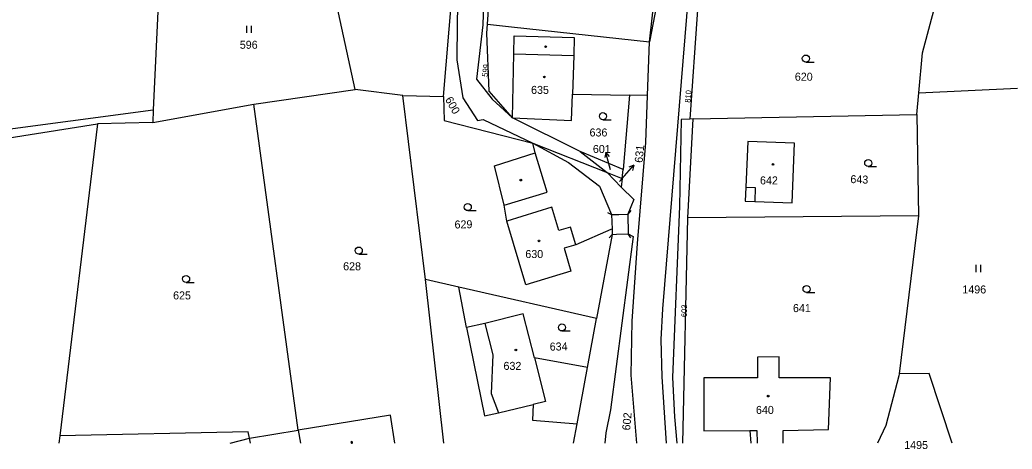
# Model space of a CAD drawing. Extents: x -520431 to -517205, y -1075927 to -1074013.
# Drawn here: x -518044.1 to -517833.2, y -1075926.6 to -1075835.4 of the extents above; entities that cross this region are included whole.
import ezdxf

# ---------------------------------------------------------------- set-up
doc = ezdxf.new("R2010")
doc.units = 0
for name, color, linetype in [('Hranice parcel', 7, 'Continuous'), ('Parcelní čísla', 7, 'Continuous'), ('Pop  PČ popisy', 7, 'Continuous'), ('Vnitřní kresba', 7, 'Continuous'), ('Značky budov', 7, 'Continuous'), ('Značky kultur', 7, 'Continuous')]:
    doc.layers.add(name, color=color, linetype=linetype)

msp = doc.modelspace()

# ---------------------------------------------------------------- linework, layer by layer
at = {"layer": 'Hranice parcel'}
for p, q in [((-517954.08, -1075851.68), (-517950.64, -1075810.98)), ((-518014.21, -1075822.61), (-518015.72, -1075854.53)), ((-517972.81, -1075850.25), (-517977.95, -1075826.65)), ((-517910.33, -1075840.11), (-517909.25, -1075830.52)), ((-517900.13, -1075833.28), (-517901.7, -1075856.5)), ((-517944.73, -1075836.35), (-517939.61, -1075836.91)), ((-517939.61, -1075836.91), (-517910.33, -1075840.11)), ((-517910.73, -1075851.48), (-517910.33, -1075840.11)), ((-517853.06, -1075850.94), (-517832.14, -1075849.94)), ((-517994.35, -1075853.33), (-517972.81, -1075850.25)), ((-517962.69, -1075851.53), (-517972.81, -1075850.25)), ((-517957.9, -1075890.58), (-517962.69, -1075851.53)), ((-517962.69, -1075851.53), (-517954.08, -1075851.68)), ((-517926.88, -1075856.83), (-517926.69, -1075851.23)), ((-517926.69, -1075851.23), (-517914.58, -1075851.41)), ((-517914.58, -1075851.41), (-517915.91, -1075867.19)), ((-517910.73, -1075851.48), (-517914.58, -1075851.41)), ((-517911.08, -1075861.47), (-517910.73, -1075851.48)), ((-517853.49, -1075855.57), (-517853.06, -1075850.94)), ((-518015.85, -1075857.21), (-517994.35, -1075853.33)), ((-517984.92, -1075922.61), (-517994.35, -1075853.33)), ((-518015.72, -1075854.53), (-518015.85, -1075857.21)), ((-517925, -1075863.42), (-517939.4, -1075856.27)), ((-517939.4, -1075856.27), (-517926.88, -1075856.83)), ((-517901.05, -1075856.44), (-517853.49, -1075855.57)), ((-517853.49, -1075855.57), (-517853.13, -1075877.09)), ((-518027.59, -1075857.54), (-518035.61, -1075923.81)), ((-518015.85, -1075857.21), (-518027.59, -1075857.54)), ((-517902.18, -1075877.47), (-517901.05, -1075856.44)), ((-517901.05, -1075856.44), (-517901.7, -1075856.5)), ((-517935.1, -1075861.62), (-517919.31, -1075867.84)), ((-517915.91, -1075867.19), (-517925, -1075863.42)), ((-517925, -1075863.42), (-517919.31, -1075867.84)), ((-517919.31, -1075867.84), (-517916.1, -1075869.1)), ((-517919.31, -1075867.84), (-517916.29, -1075870.99)), ((-517916.1, -1075869.1), (-517915.91, -1075867.19)), ((-517916.1, -1075869.1), (-517916.29, -1075870.99)), ((-517916.29, -1075870.99), (-517913.61, -1075873.58)), ((-517913.61, -1075873.58), (-517914.93, -1075876.71)), ((-517918.36, -1075876.79), (-517918.26, -1075879.86)), ((-517914.93, -1075876.71), (-517914.81, -1075880.91)), ((-517853.13, -1075877.09), (-517902.18, -1075877.47)), ((-517853.13, -1075877.09), (-517857.26, -1075910.6)), ((-517903.23, -1075925.35), (-517902.18, -1075877.47)), ((-517918.22, -1075881), (-517921.58, -1075898.87)), ((-517918.26, -1075879.86), (-517918.22, -1075881)), ((-517954.01, -1075925.35), (-517957.9, -1075890.58)), ((-517950.83, -1075892.19), (-517957.9, -1075890.58)), ((-517949.16, -1075900.77), (-517950.83, -1075892.19)), ((-517921.58, -1075898.87), (-517950.83, -1075892.19)), ((-517937.11, -1075897.88), (-517945.26, -1075899.93)), ((-517934.76, -1075907.23), (-517937.11, -1075897.88)), ((-517945.26, -1075899.93), (-517949.16, -1075900.77)), ((-517923.49, -1075909.31), (-517921.58, -1075898.87)), ((-517923.49, -1075909.31), (-517934.76, -1075907.23)), ((-517925.67, -1075921.24), (-517923.49, -1075909.31)), ((-517942.36, -1075918.88), (-517935.03, -1075917.14)), ((-517965.36, -1075919.42), (-517984.92, -1075922.61)), ((-517926.42, -1075925.35), (-517925.67, -1075921.24)), ((-518035.61, -1075923.81), (-518035.8, -1075925.35)), ((-517995.32, -1075924.3), (-517984.92, -1075922.61)), ((-517984.92, -1075922.61), (-517984.45, -1075925.35)), ((-517995.1, -1075925.35), (-517995.32, -1075924.3))]:
    msp.add_line(p, q, dxfattribs=at)
for points in [[(-517884.79, -1075710.63), (-517883.87, -1075722.94), (-517884.72, -1075730.77), (-517889.6, -1075753.25), (-517895.04, -1075778.71), (-517898.3, -1075796.92), (-517902.01, -1075829.51), (-517907.51, -1075896.83), (-517907.86, -1075903.34), (-517907.69, -1075911.23), (-517906.74, -1075925.35)], [(-517929.33, -1075806.46), (-517942.46, -1075811.62), (-517943.78, -1075813.96), (-517945.36, -1075825.71), (-517945.71, -1075836.51), (-517947.05, -1075848.01), (-517943.76, -1075852.31), (-517939.4, -1075856.27)], [(-517906.77, -1075806.18), (-517906.07, -1075806.2), (-517908.44, -1075830.49), (-517910.33, -1075840.11)], [(-517950.64, -1075810.98), (-517951.13, -1075836.2), (-517951.2, -1075843.92), (-517949.99, -1075851.99), (-517946.83, -1075856.79), (-517945.64, -1075856.63), (-517935.1, -1075861.62)], [(-517944.73, -1075836.35), (-517943.41, -1075817.79), (-517939.52, -1075814.46)], [(-517853.06, -1075850.94), (-517852.26, -1075842.4), (-517849.63, -1075832.36)], [(-517939.4, -1075856.27), (-517944.35, -1075850.58), (-517944.86, -1075838.28), (-517944.73, -1075836.35)], [(-517954.08, -1075851.68), (-517953.9, -1075856.84), (-517935.1, -1075861.62)], [(-518227.75, -1075905.32), (-518105.79, -1075866.49), (-518015.72, -1075854.53)], [(-518245.4, -1075924.54), (-518136.67, -1075879.16), (-518108.52, -1075870.36), (-518027.59, -1075857.54)], [(-517901.7, -1075856.5), (-517903.58, -1075856.58), (-517903.95, -1075875.02), (-517905.42, -1075911.38), (-517904.97, -1075919.78), (-517904.5, -1075925.35)], [(-517918.26, -1075879.86), (-517918.52, -1075879.97), (-517925.97, -1075883.2), (-517928.45, -1075883.94), (-517926.98, -1075888.85), (-517936.6, -1075891.73), (-517940.63, -1075878.21), (-517941.17, -1075874.79), (-517943.24, -1075866.41), (-517934.56, -1075863.71), (-517935.1, -1075861.62)], [(-517935.1, -1075861.62), (-517927.53, -1075865.71), (-517920.89, -1075870.76), (-517918.36, -1075876.79)], [(-517913, -1075925.35), (-517914.18, -1075910.92), (-517914, -1075899.46), (-517912.85, -1075882.97), (-517911.08, -1075861.47)], [(-517879.97, -1075874.33), (-517879.47, -1075861.61), (-517889.43, -1075861.28), (-517889.84, -1075870.99), (-517889.96, -1075873.93), (-517887.9, -1075874.01), (-517879.97, -1075874.33)], [(-517914.81, -1075880.91), (-517913.75, -1075881.47), (-517918.55, -1075918.25), (-517919.56, -1075923.17), (-517919.76, -1075925.35)], [(-517949.16, -1075900.77), (-517945.37, -1075919.54), (-517942.36, -1075918.88)], [(-517881.89, -1075925.35), (-517881.92, -1075922.69), (-517872.26, -1075922.45), (-517871.81, -1075911.45), (-517882.74, -1075911.47), (-517882.74, -1075907.04), (-517887.33, -1075907.06), (-517887.32, -1075911.47), (-517898.77, -1075911.49), (-517898.78, -1075922.74), (-517888.95, -1075922.69), (-517888.76, -1075925.35)], [(-517857.26, -1075910.6), (-517857.32, -1075911.05), (-517860.05, -1075921.59), (-517861.87, -1075925.35)], [(-517845.99, -1075925.35), (-517850.86, -1075910.55), (-517857.26, -1075910.6)], [(-517935.03, -1075917.14), (-517935.19, -1075920.46), (-517925.67, -1075921.24)], [(-517964.4, -1075925.35), (-517965.36, -1075919.42)], [(-517995.32, -1075924.3), (-517995.58, -1075922.98), (-518035.61, -1075923.81)], [(-517999.36, -1075925.35), (-517995.32, -1075924.3)]]:
    msp.add_lwpolyline(points, dxfattribs=at)
at = {"layer": 'Pop  PČ popisy'}
for p, q in [((-517919.6, -1075863.59), (-517919.82, -1075864.69)), ((-517918.82, -1075866.49), (-517919.6, -1075863.59)), ((-517919.6, -1075863.59), (-517918.85, -1075864.43)), ((-517918.62, -1075867.28), (-517918.82, -1075866.49)), ((-517915.62, -1075868.59), (-517913.65, -1075866.32)), ((-517913.65, -1075866.32), (-517914.69, -1075866.75)), ((-517913.65, -1075866.32), (-517913.93, -1075867.41)), ((-517916.65, -1075869.77), (-517915.62, -1075868.59))]:
    msp.add_line(p, q, dxfattribs=at)
at = {"layer": 'Vnitřní kresba'}
for p, q in [((-517939.13, -1075842.63), (-517939.06, -1075838.81)), ((-517939.06, -1075838.81), (-517926.28, -1075839.18)), ((-517926.28, -1075839.18), (-517926.41, -1075843.03)), ((-517939.4, -1075856.27), (-517939.13, -1075842.63)), ((-517939.13, -1075842.63), (-517926.41, -1075843.03)), ((-517926.41, -1075843.03), (-517926.69, -1075851.23)), ((-517932.07, -1075872.06), (-517934.56, -1075863.71)), ((-517889.84, -1075870.99), (-517887.84, -1075871.04)), ((-517887.84, -1075871.04), (-517887.9, -1075874.01)), ((-517941.17, -1075874.79), (-517932.07, -1075872.06)), ((-517931.05, -1075875.23), (-517940.63, -1075878.21)), ((-517929.56, -1075880.2), (-517931.05, -1075875.23)), ((-517919.24, -1075876.32), (-517918.36, -1075876.79)), ((-517918.36, -1075876.79), (-517916.83, -1075876.75)), ((-517916.83, -1075876.75), (-517914.93, -1075876.71)), ((-517914.27, -1075875.96), (-517914.93, -1075876.71)), ((-517927.07, -1075879.46), (-517929.56, -1075880.2)), ((-517925.97, -1075883.2), (-517927.07, -1075879.46)), ((-517918.88, -1075881.76), (-517918.22, -1075881)), ((-517918.22, -1075881), (-517917.32, -1075880.98)), ((-517917.32, -1075880.98), (-517914.81, -1075880.91)), ((-517914.29, -1075881.77), (-517914.81, -1075880.91)), ((-517945.26, -1075899.93), (-517943.58, -1075906.62)), ((-517943.58, -1075906.62), (-517943.91, -1075914.78)), ((-517934.76, -1075907.23), (-517932.43, -1075916.52)), ((-517943.91, -1075914.78), (-517942.36, -1075918.88)), ((-517932.43, -1075916.52), (-517935.03, -1075917.14)), ((-517888.95, -1075922.69), (-517887.5, -1075922.69)), ((-517887.5, -1075922.69), (-517887.45, -1075925.35))]:
    msp.add_line(p, q, dxfattribs=at)
at = {"layer": 'Značky budov'}
msp.add_line((-517973.61, -1075925.35), (-517973.5, -1075925.35), dxfattribs=at)
for centre in [(-517932.37, -1075841.14), (-517932.63, -1075847.56), (-517884.05, -1075866.15), (-517937.64, -1075869.48), (-517933.77, -1075882.39), (-517938.69, -1075905.56), (-517885.08, -1075915.37)]:
    msp.add_circle(centre, 0.175, dxfattribs=at)
msp.add_arc((-517973.56, -1075925.19), 0.175, 288.9474, 251.0526, dxfattribs=at)
at = {"layer": 'Značky kultur'}
for p, q in [((-517995.84, -1075838.17), (-517995.84, -1075836.67)), ((-517994.84, -1075838.17), (-517994.84, -1075836.67)), ((-517877.08, -1075844.4), (-517875.33, -1075844.4)), ((-517920.19, -1075856.64), (-517918.44, -1075856.64)), ((-517863.82, -1075866.6), (-517862.07, -1075866.6)), ((-517948.91, -1075875.96), (-517947.16, -1075875.96)), ((-517972.07, -1075885.19), (-517970.32, -1075885.19)), ((-517840.91, -1075889), (-517840.91, -1075887.5)), ((-517839.91, -1075889), (-517839.91, -1075887.5)), ((-518008.76, -1075891.22), (-518007.01, -1075891.22)), ((-517876.93, -1075893.37), (-517875.18, -1075893.37)), ((-517928.9, -1075901.52), (-517927.15, -1075901.52))]:
    msp.add_line(p, q, dxfattribs=at)
for centre in [(-517877.08, -1075843.65), (-517920.19, -1075855.89), (-517863.82, -1075865.85), (-517948.91, -1075875.21), (-517972.07, -1075884.44), (-518008.76, -1075890.47), (-517876.93, -1075892.62), (-517928.9, -1075900.77)]:
    msp.add_circle(centre, 0.75, dxfattribs=at)

# ---------------------------------------------------------------- texts
at = {"layer": 'Parcelní čísla'}
for s, p in [('596', (-517997.35, -1075841.57)), ('620', (-517879.42, -1075848.36)), ('635', (-517935.46, -1075851.16)), ('636', (-517923.04, -1075860.2)), ('601', (-517922.33, -1075863.71)), ('642', (-517886.82, -1075870.39)), ('630', (-517936.68, -1075886.03)), ('628', (-517975.39, -1075888.63)), ('1496', (-517843.83, -1075893.55)), ('625', (-518011.52, -1075894.82)), ('641', (-517879.82, -1075897.52)), ('632', (-517941.32, -1075909.79)), ('640', (-517887.68, -1075919.15)), ('1495', (-517856.18, -1075926.6))]:
    msp.add_text(s, height=1.7, dxfattribs=at).set_placement(p)
for s, height, rotation, p in [('599', 1.2, 84, (-517944.7, -1075847.58)), ('600', 1.7, 299, (-517953.79, -1075852.33)), ('810', 1.2, 85, (-517901.6, -1075853.08)), ('631', 1.7, 84, (-517911.79, -1075865.86)), ('643', 1.7, 358, (-517867.64, -1075870.1)), ('629', 1.7, 1, (-517951.71, -1075879.76)), ('603', 1.2, 89, (-517902.35, -1075898.6)), ('634', 1.7, 1, (-517931.49, -1075905.7)), ('602', 1.7, 85, (-517914.42, -1075922.7))]:
    msp.add_text(s, height=height, rotation=rotation, dxfattribs=at).set_placement(p)

doc.saveas('drawing.dxf')
